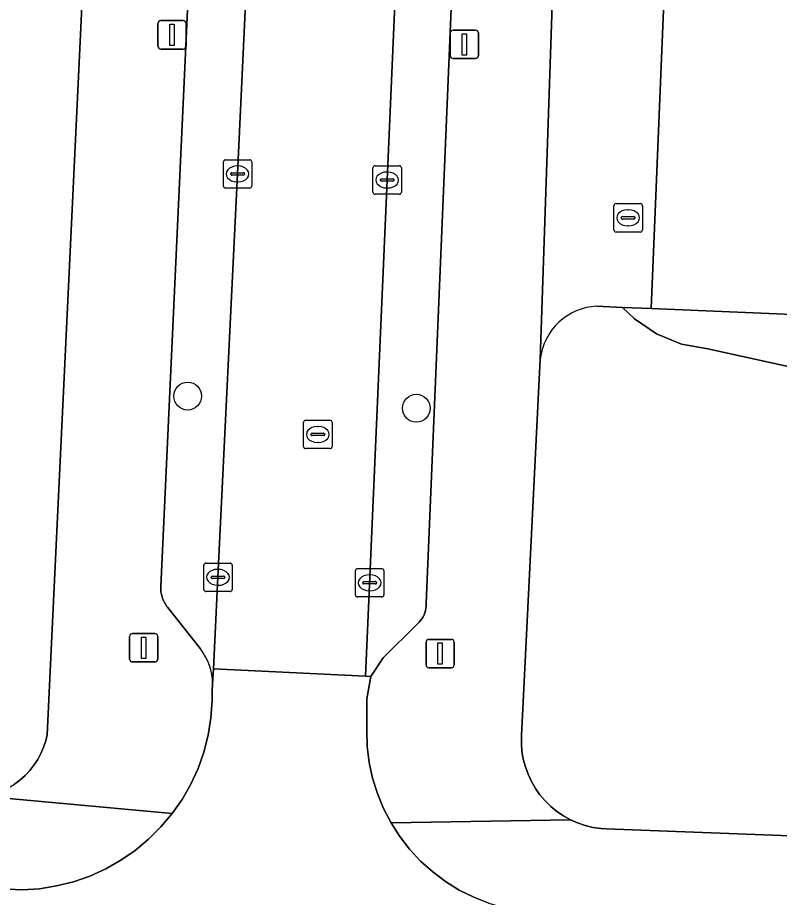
# Model space of a CAD drawing. Extents: x 161248 to 161848, y 384871 to 385383.
# Drawn here: x 161640.06 to 161666.87, y 384888.69 to 384919.64 of the extents above; entities that cross this region are included whole.
import ezdxf

# ---------------------------------------------------------------- set-up
doc = ezdxf.new("R2010")
doc.units = 0
for name, color, linetype in [('IMGEO_Boom', 7, 'Continuous'), ('IMGEO_Groenvoorziening', 7, 'Continuous'), ('IMGEO_Kolk', 7, 'Continuous'), ('IMGEO_Lichtmast', 7, 'Continuous'), ('IMGEO_Pand', 7, 'Continuous'), ('IMGEO_Parkeervlak_open', 7, 'Continuous'), ('IMGEO_Rijbaan_lokaal_open', 7, 'Continuous'), ('IMGEO_Rioolput', 7, 'Continuous'), ('IMGEO_Voetpad_open', 7, 'Continuous')]:
    doc.layers.add(name, color=color, linetype=linetype)

msp = doc.modelspace()

# ---------------------------------------------------------------- linework, layer by layer
at = {"layer": 'IMGEO_Boom'}
for centre in [(161646.046, 384906.324), (161654.095, 384905.899)]:
    msp.add_circle(centre, 0.489, dxfattribs=at)
at = {"layer": 'IMGEO_Groenvoorziening'}
for points in [[(161715.871, 384905.05), (161685.799, 384905.981), (161683.659, 384903.741), (161664.352, 384907.987), (161663.422, 384908.155), (161662.548, 384908.512), (161661.767, 384909.044), (161661.352, 384909.443), (161660.45, 384909.489)], [(161658.454, 384907.625), (161657.793, 384894.386), (161657.79, 384894.107), (161657.812, 384893.829), (161657.859, 384893.554), (161657.931, 384893.284), (161658.026, 384893.022), (161658.144, 384892.769), (161658.284, 384892.528), (161658.445, 384892.301), (161658.626, 384892.088), (161658.825, 384891.893), (161659.041, 384891.716), (161659.272, 384891.56), (161659.515, 384891.424), (161659.77, 384891.311), (161660.034, 384891.221), (161660.305, 384891.155), (161660.581, 384891.113), (161660.772, 384891.099), (161695.922, 384889.765), (161698.423, 384889.831), (161715.097, 384891.825)]]:
    msp.add_lwpolyline(points, dxfattribs=at)
msp.add_lwpolyline([(161685.799, 384905.981), (161685.762, 384908.424), (161681.694, 384908.588), (161662.355, 384909.411), (161661.352, 384909.443), (161661.767, 384909.044), (161662.548, 384908.512), (161663.422, 384908.155), (161664.352, 384907.987), (161683.659, 384903.741)], close=True, dxfattribs=at)
msp.add_arc((161660.555, 384907.375), 2.116, 92.8563, 173.2265, dxfattribs=at)
at = {"layer": 'IMGEO_Kolk'}
for p, q in [((161647.378, 384914.639), (161648.23, 384914.639)), ((161647.303, 384913.713), (161647.303, 384914.565)), ((161647.791, 384914.419), (161647.816, 384914.419)), ((161648.304, 384914.565), (161648.304, 384913.713)), ((161652.568, 384913.499), (161652.568, 384914.351)), ((161652.643, 384914.425), (161653.495, 384914.425)), ((161653.569, 384914.351), (161653.569, 384913.499)), ((161647.562, 384914.133), (161647.562, 384914.145)), ((161648, 384914.096), (161647.602, 384914.096)), ((161647.605, 384914.182), (161648.003, 384914.182)), ((161648.046, 384914.145), (161648.046, 384914.133)), ((161653.056, 384914.205), (161653.081, 384914.205)), ((161647.814, 384913.859), (161647.789, 384913.859)), ((161652.827, 384913.919), (161652.827, 384913.931)), ((161653.265, 384913.882), (161652.867, 384913.882)), ((161652.87, 384913.968), (161653.268, 384913.968)), ((161653.311, 384913.931), (161653.311, 384913.919)), ((161648.23, 384913.639), (161647.378, 384913.639)), ((161653.495, 384913.425), (161652.643, 384913.425)), ((161653.079, 384913.645), (161653.054, 384913.645)), ((161661.122, 384913.095), (161661.974, 384913.095)), ((161661.047, 384912.169), (161661.047, 384913.021)), ((161661.535, 384912.875), (161661.56, 384912.875)), ((161662.048, 384913.021), (161662.048, 384912.169)), ((161661.306, 384912.589), (161661.306, 384912.601)), ((161661.744, 384912.552), (161661.346, 384912.552)), ((161661.349, 384912.638), (161661.747, 384912.638)), ((161661.79, 384912.601), (161661.79, 384912.589)), ((161661.558, 384912.315), (161661.533, 384912.315)), ((161661.974, 384912.095), (161661.122, 384912.095)), ((161646.613, 384899.525), (161646.613, 384900.377)), ((161646.688, 384900.451), (161647.54, 384900.451)), ((161647.614, 384900.377), (161647.614, 384899.525)), ((161647.101, 384900.231), (161647.126, 384900.231)), ((161651.951, 384899.333), (161651.951, 384900.185)), ((161652.026, 384900.259), (161652.878, 384900.259)), ((161652.952, 384900.185), (161652.952, 384899.333)), ((161646.872, 384899.945), (161646.872, 384899.957)), ((161647.31, 384899.908), (161646.912, 384899.908)), ((161646.915, 384899.994), (161647.313, 384899.994)), ((161647.356, 384899.957), (161647.356, 384899.945)), ((161652.21, 384899.753), (161652.21, 384899.765)), ((161652.253, 384899.802), (161652.651, 384899.802)), ((161652.439, 384900.039), (161652.464, 384900.039)), ((161652.694, 384899.765), (161652.694, 384899.753)), ((161647.54, 384899.451), (161646.688, 384899.451)), ((161647.124, 384899.671), (161647.099, 384899.671)), ((161652.648, 384899.716), (161652.25, 384899.716)), ((161652.462, 384899.479), (161652.437, 384899.479)), ((161652.878, 384899.259), (161652.026, 384899.259))]:
    msp.add_line(p, q, dxfattribs=at)
for points in [[(161647.378, 384914.639), (161648.23, 384914.639)], [(161647.303, 384913.713), (161647.303, 384914.565)], [(161648.304, 384914.565), (161648.304, 384913.713)], [(161652.568, 384913.499), (161652.568, 384914.351)], [(161652.643, 384914.425), (161653.495, 384914.425)], [(161653.569, 384914.351), (161653.569, 384913.499)], [(161648.23, 384913.639), (161647.378, 384913.639)], [(161653.495, 384913.425), (161652.643, 384913.425)], [(161661.122, 384913.095), (161661.974, 384913.095)], [(161661.047, 384912.169), (161661.047, 384913.021)], [(161662.048, 384913.021), (161662.048, 384912.169)], [(161661.974, 384912.095), (161661.122, 384912.095)], [(161646.613, 384899.525), (161646.613, 384900.377)], [(161646.688, 384900.451), (161647.54, 384900.451)], [(161647.614, 384900.377), (161647.614, 384899.525)], [(161651.951, 384899.333), (161651.951, 384900.185)], [(161652.026, 384900.259), (161652.878, 384900.259)], [(161652.952, 384900.185), (161652.952, 384899.333)], [(161647.54, 384899.451), (161646.688, 384899.451)], [(161652.878, 384899.259), (161652.026, 384899.259)]]:
    msp.add_lwpolyline(points, dxfattribs=at)
for centre, radius, start, end in [((161647.38, 384914.563), 0.0765, 91.552, 178.448), ((161647.38, 384914.563), 0.0765, 91.552, 178.448), ((161648.228, 384914.563), 0.0765, 1.552, 88.448), ((161648.228, 384914.563), 0.0765, 1.552, 88.448), ((161652.645, 384914.349), 0.0765, 91.552, 178.448), ((161652.645, 384914.349), 0.0765, 91.552, 178.448), ((161653.493, 384914.349), 0.0765, 1.552, 88.448), ((161653.493, 384914.349), 0.0765, 1.552, 88.448), ((161647.602, 384914.142), 0.0403, 85.8775, 175.7526), ((161647.599, 384914.132), 0.0366, 178.938, 274.7102), ((161648.003, 384914.139), 0.043, 264.8664, 352.4533), ((161648.007, 384914.144), 0.0386, 1.7309, 96.639), ((161647.38, 384913.715), 0.0765, 181.552, 268.448), ((161647.38, 384913.715), 0.0765, 181.552, 268.448), ((161648.228, 384913.715), 0.0765, 271.552, 358.448), ((161648.228, 384913.715), 0.0765, 271.552, 358.448), ((161652.867, 384913.928), 0.0403, 85.8775, 175.7526), ((161652.864, 384913.918), 0.0366, 178.938, 274.7102), ((161653.268, 384913.925), 0.043, 264.8664, 352.4533), ((161653.272, 384913.93), 0.0386, 1.7309, 96.639), ((161652.645, 384913.501), 0.0765, 181.552, 268.448), ((161652.645, 384913.501), 0.0765, 181.552, 268.448), ((161653.493, 384913.501), 0.0765, 271.552, 358.448), ((161653.493, 384913.501), 0.0765, 271.552, 358.448), ((161661.124, 384913.019), 0.0765, 91.552, 178.448), ((161661.124, 384913.019), 0.0765, 91.552, 178.448), ((161661.972, 384913.019), 0.0765, 1.552, 88.448), ((161661.972, 384913.019), 0.0765, 1.552, 88.448), ((161661.346, 384912.598), 0.0403, 85.8775, 175.7526), ((161661.343, 384912.588), 0.0366, 178.938, 274.7102), ((161661.747, 384912.595), 0.043, 264.8664, 352.4533), ((161661.751, 384912.6), 0.0386, 1.7309, 96.639), ((161661.124, 384912.171), 0.0765, 181.552, 268.448), ((161661.124, 384912.171), 0.0765, 181.552, 268.448), ((161661.972, 384912.171), 0.0765, 271.552, 358.448), ((161661.972, 384912.171), 0.0765, 271.552, 358.448), ((161646.69, 384900.375), 0.0765, 91.552, 178.448), ((161646.69, 384900.375), 0.0765, 91.552, 178.448), ((161647.538, 384900.375), 0.0765, 1.552, 88.448), ((161647.538, 384900.375), 0.0765, 1.552, 88.448), ((161652.028, 384900.183), 0.0765, 91.552, 178.448), ((161652.028, 384900.183), 0.0765, 91.552, 178.448), ((161652.876, 384900.183), 0.0765, 1.552, 88.448), ((161652.876, 384900.183), 0.0765, 1.552, 88.448), ((161646.912, 384899.954), 0.0403, 85.8775, 175.7526), ((161646.909, 384899.944), 0.0366, 178.938, 274.7102), ((161647.313, 384899.951), 0.043, 264.8664, 352.4533), ((161647.317, 384899.956), 0.0386, 1.7309, 96.639), ((161652.25, 384899.762), 0.0403, 85.8775, 175.7526), ((161652.247, 384899.752), 0.0366, 178.938, 274.7102), ((161652.651, 384899.759), 0.043, 264.8664, 352.4533), ((161652.655, 384899.764), 0.0386, 1.7309, 96.639), ((161646.69, 384899.527), 0.0765, 181.552, 268.448), ((161646.69, 384899.527), 0.0765, 181.552, 268.448), ((161647.538, 384899.527), 0.0765, 271.552, 358.448), ((161647.538, 384899.527), 0.0765, 271.552, 358.448), ((161652.028, 384899.335), 0.0765, 181.552, 268.448), ((161652.028, 384899.335), 0.0765, 181.552, 268.448), ((161652.876, 384899.335), 0.0765, 271.552, 358.448), ((161652.876, 384899.335), 0.0765, 271.552, 358.448)]:
    msp.add_arc(centre, radius, start, end, dxfattribs=at)
for centre, major_axis, ratio, start_param, end_param in [((161647.79, 384914.139), (-0.387, 0.002), 0.722429, 4.712389, 7.853982), ((161647.815, 384914.139), (-0.39, 0.002), 0.717154, 1.570796, 4.712389), ((161653.055, 384913.925), (-0.387, 0.002), 0.722429, 4.712389, 7.853982), ((161653.08, 384913.925), (-0.39, 0.002), 0.717154, 1.570796, 4.712389), ((161661.534, 384912.595), (-0.387, 0.002), 0.722429, 4.712389, 7.853982), ((161661.559, 384912.595), (-0.39, 0.002), 0.717154, 1.570796, 4.712389), ((161647.1, 384899.951), (-0.387, 0.002), 0.722429, 4.712389, 7.853982), ((161647.125, 384899.951), (-0.39, 0.002), 0.717154, 1.570796, 4.712389), ((161652.438, 384899.759), (-0.387, 0.002), 0.722429, 4.712389, 7.853982), ((161652.463, 384899.759), (-0.39, 0.002), 0.717154, 1.570796, 4.712389)]:
    msp.add_ellipse(centre, major_axis=major_axis, ratio=ratio, start_param=start_param, end_param=end_param, dxfattribs=at)
at = {"layer": 'IMGEO_Lichtmast'}
for p, q in [((161645.001, 384918.631), (161645.001, 384919.431)), ((161645.001, 384919.431), (161645.001, 384918.631)), ((161645.101, 384919.531), (161645.891, 384919.531)), ((161645.891, 384919.531), (161645.101, 384919.531)), ((161645.991, 384919.431), (161645.991, 384918.631)), ((161645.991, 384918.631), (161645.991, 384919.431)), ((161655.286, 384918.297), (161655.286, 384919.097)), ((161655.286, 384919.097), (161655.286, 384918.297)), ((161655.386, 384919.197), (161656.176, 384919.197)), ((161656.176, 384919.197), (161655.386, 384919.197)), ((161656.276, 384919.097), (161656.276, 384918.297)), ((161656.276, 384918.297), (161656.276, 384919.097)), ((161645.891, 384918.531), (161645.101, 384918.531)), ((161645.101, 384918.531), (161645.891, 384918.531)), ((161656.176, 384918.197), (161655.386, 384918.197)), ((161655.386, 384918.197), (161656.176, 384918.197)), ((161644.104, 384897.975), (161644.894, 384897.975)), ((161644.894, 384897.975), (161644.104, 384897.975)), ((161644.004, 384897.075), (161644.004, 384897.875)), ((161644.004, 384897.875), (161644.004, 384897.075)), ((161644.994, 384897.875), (161644.994, 384897.075)), ((161644.994, 384897.075), (161644.994, 384897.875)), ((161654.436, 384896.869), (161654.436, 384897.669)), ((161654.436, 384897.669), (161654.436, 384896.869)), ((161654.536, 384897.769), (161655.326, 384897.769)), ((161655.326, 384897.769), (161654.536, 384897.769)), ((161655.426, 384897.669), (161655.426, 384896.869)), ((161655.426, 384896.869), (161655.426, 384897.669)), ((161644.894, 384896.975), (161644.104, 384896.975)), ((161644.104, 384896.975), (161644.894, 384896.975)), ((161655.326, 384896.769), (161654.536, 384896.769)), ((161654.536, 384896.769), (161655.326, 384896.769))]:
    msp.add_line(p, q, dxfattribs=at)
for points in [[(161645.421, 384919.406), (161645.571, 384919.406), (161645.571, 384918.656), (161645.421, 384918.656), (161645.421, 384919.406)], [(161655.706, 384919.072), (161655.856, 384919.072), (161655.856, 384918.322), (161655.706, 384918.322), (161655.706, 384919.072)], [(161644.424, 384897.85), (161644.574, 384897.85), (161644.574, 384897.1), (161644.424, 384897.1), (161644.424, 384897.85)], [(161654.856, 384897.644), (161655.006, 384897.644), (161655.006, 384896.894), (161654.856, 384896.894), (161654.856, 384897.644)]]:
    msp.add_lwpolyline(points, dxfattribs=at)
for centre, start, end in [((161645.101, 384919.431), 90, 180), ((161645.101, 384919.431), 90, 180), ((161645.891, 384919.431), 0, 90), ((161645.891, 384919.431), 360, 90), ((161655.386, 384919.097), 90, 180), ((161655.386, 384919.097), 90, 180), ((161656.176, 384919.097), 0, 90), ((161656.176, 384919.097), 360, 90), ((161645.101, 384918.631), 180, 270), ((161645.101, 384918.631), 180, 270), ((161645.891, 384918.631), 270, 0), ((161645.891, 384918.631), 270, 0), ((161655.386, 384918.297), 180, 270), ((161655.386, 384918.297), 180, 270), ((161656.176, 384918.297), 270, 0), ((161656.176, 384918.297), 270, 0), ((161644.104, 384897.875), 90, 180), ((161644.104, 384897.875), 90, 180), ((161644.894, 384897.875), 0, 90), ((161644.894, 384897.875), 360, 90), ((161654.536, 384897.669), 90, 180), ((161654.536, 384897.669), 90, 180), ((161655.326, 384897.669), 0, 90), ((161655.326, 384897.669), 360, 90), ((161644.104, 384897.075), 180, 270), ((161644.104, 384897.075), 180, 270), ((161644.894, 384897.075), 270, 0), ((161644.894, 384897.075), 270, 0), ((161654.536, 384896.869), 180, 270), ((161654.536, 384896.869), 180, 270), ((161655.326, 384896.869), 270, 0), ((161655.326, 384896.869), 270, 0)]:
    msp.add_arc(centre, 0.1, start, end, dxfattribs=at)
at = {"layer": 'IMGEO_Pand'}
msp.add_lwpolyline([(161689.171, 384908.286), (161689.697, 384920.806), (161673.334, 384921.466), (161670.436, 384921.583), (161662.879, 384921.9), (161662.355, 384909.411), (161681.694, 384908.588), (161685.762, 384908.424)], close=True, dxfattribs=at)
at = {"layer": 'IMGEO_Parkeervlak_open'}
for points in [[(161648.481, 384928.734), (161648.985, 384941.37), (161649.637, 384956.361), (161647.607, 384956.463), (161646.514, 384930.067), (161645.098, 384899.633), (161645.098, 384899.539), (161645.105, 384899.445), (161645.121, 384899.352), (161645.145, 384899.261), (161645.177, 384899.172), (161645.217, 384899.087), (161645.265, 384899.005), (161645.319, 384898.928), (161645.34, 384898.902), (161646.493, 384897.433)], [(161646.925, 384896.2), (161646.952, 384896.731), (161647.114, 384899.951), (161647.804, 384914.139), (161648.446, 384927.861), (161648.481, 384928.734)], [(161653.669, 384927.653), (161653.069, 384913.925), (161652.306, 384896.47), (161652.491, 384896.461), (161652.929, 384897.118), (161654.134, 384898.316), (161654.192, 384898.37), (161654.245, 384898.43), (161654.292, 384898.493), (161654.333, 384898.561), (161654.368, 384898.632), (161654.397, 384898.706), (161654.418, 384898.782), (161654.433, 384898.86), (161654.441, 384898.939), (161654.442, 384899.018), (161654.441, 384899.044), (161655.664, 384928.043)]]:
    msp.add_lwpolyline(points, dxfattribs=at)
msp.add_lwpolyline([(161642.834, 384930.859), (161637.178, 384931.075), (161635.564, 384892.394), (161638.835, 384892.252), (161639.071, 384892.296), (161639.303, 384892.361), (161639.528, 384892.447), (161639.744, 384892.552), (161639.95, 384892.677), (161640.144, 384892.819), (161640.324, 384892.978), (161640.49, 384893.152), (161640.639, 384893.341), (161640.771, 384893.542), (161640.885, 384893.754), (161640.979, 384893.975), (161641.053, 384894.204), (161641.1, 384894.408), (161641.274, 384898.125)], close=True, dxfattribs=at)
msp.add_arc((161644.896, 384896.181), 2.03, 0.5331, 38.0843, dxfattribs=at)
at = {"layer": 'IMGEO_Rijbaan_lokaal_open'}
msp.add_lwpolyline([(161653.71, 384928.556), (161648.481, 384928.734), (161648.446, 384927.861), (161647.804, 384914.139), (161647.114, 384899.951), (161646.952, 384896.731), (161652.306, 384896.47), (161653.069, 384913.925), (161653.669, 384927.653)], close=True, dxfattribs=at)
msp.add_lwpolyline([(161656.643, 384888.488), (161656.115, 384888.696), (161655.607, 384888.95), (161655.123, 384889.249), (161654.669, 384889.589), (161654.246, 384889.969), (161653.859, 384890.385), (161653.511, 384890.834), (161653.204, 384891.313), (161652.942, 384891.817), (161652.725, 384892.342), (161652.556, 384892.884), (161652.436, 384893.44), (161652.367, 384894.004), (161652.348, 384894.571), (161652.354, 384895.673), (161652.491, 384896.461), (161652.306, 384896.47), (161646.952, 384896.731), (161646.925, 384896.2), (161646.913, 384895.961), (161646.912, 384895.615), (161646.867, 384895.004), (161646.769, 384894.4), (161646.616, 384893.806), (161646.412, 384893.229), (161646.156, 384892.672), (161645.852, 384892.141), (161645.501, 384891.639), (161645.108, 384891.17), (161644.673, 384890.738), (161644.202, 384890.346), (161643.698, 384889.998), (161643.165, 384889.697), (161642.607, 384889.445), (161642.029, 384889.243), (161641.435, 384889.094), (161640.83, 384888.998), (161640.218, 384888.957), (161636.815, 384889.124)], dxfattribs=at)
at = {"layer": 'IMGEO_Rioolput'}
for p, q in [((161650.126, 384904.551), (161650.126, 384905.403)), ((161650.201, 384905.477), (161651.053, 384905.477)), ((161651.127, 384905.403), (161651.127, 384904.551)), ((161650.428, 384905.02), (161650.826, 384905.02)), ((161650.614, 384905.257), (161650.639, 384905.257)), ((161650.385, 384904.971), (161650.385, 384904.983)), ((161650.823, 384904.934), (161650.425, 384904.934)), ((161650.869, 384904.983), (161650.869, 384904.971)), ((161651.053, 384904.477), (161650.201, 384904.477)), ((161650.637, 384904.697), (161650.612, 384904.697))]:
    msp.add_line(p, q, dxfattribs=at)
for points in [[(161650.126, 384904.551), (161650.126, 384905.403)], [(161650.201, 384905.477), (161651.053, 384905.477)], [(161651.127, 384905.403), (161651.127, 384904.551)], [(161651.053, 384904.477), (161650.201, 384904.477)]]:
    msp.add_lwpolyline(points, dxfattribs=at)
for centre, radius, start, end in [((161650.203, 384905.401), 0.0765, 91.552, 178.448), ((161650.203, 384905.401), 0.0765, 91.552, 178.448), ((161651.051, 384905.401), 0.0765, 1.552, 88.448), ((161651.051, 384905.401), 0.0765, 1.552, 88.448), ((161650.425, 384904.98), 0.0403, 85.8775, 175.7526), ((161650.83, 384904.982), 0.0386, 1.7309, 96.639), ((161650.422, 384904.97), 0.0366, 178.938, 274.7102), ((161650.826, 384904.977), 0.043, 264.8664, 352.4533), ((161650.203, 384904.553), 0.0765, 181.552, 268.448), ((161650.203, 384904.553), 0.0765, 181.552, 268.448), ((161651.051, 384904.553), 0.0765, 271.552, 358.448), ((161651.051, 384904.553), 0.0765, 271.552, 358.448)]:
    msp.add_arc(centre, radius, start, end, dxfattribs=at)
for centre, major_axis, ratio, start_param, end_param in [((161650.613, 384904.977), (-0.387, 0.002), 0.722429, 4.712389, 7.853982), ((161650.638, 384904.977), (-0.39, 0.002), 0.717154, 1.570796, 4.712389)]:
    msp.add_ellipse(centre, major_axis=major_axis, ratio=ratio, start_param=start_param, end_param=end_param, dxfattribs=at)
at = {"layer": 'IMGEO_Voetpad_open'}
for points in [[(161642.834, 384930.859), (161641.274, 384898.125), (161641.1, 384894.408), (161641.053, 384894.204), (161640.979, 384893.975), (161640.885, 384893.754), (161640.771, 384893.542), (161640.639, 384893.341), (161640.49, 384893.152), (161640.324, 384892.978), (161640.144, 384892.819), (161639.95, 384892.677)], [(161646.493, 384897.433), (161645.34, 384898.902), (161645.319, 384898.928), (161645.265, 384899.005), (161645.217, 384899.087), (161645.177, 384899.172), (161645.145, 384899.261), (161645.121, 384899.352), (161645.105, 384899.445), (161645.098, 384899.539), (161645.098, 384899.633), (161646.514, 384930.067)], [(161655.664, 384928.043), (161654.441, 384899.044), (161654.442, 384899.018), (161654.441, 384898.939), (161654.433, 384898.86), (161654.418, 384898.782), (161654.397, 384898.706), (161654.368, 384898.632), (161654.333, 384898.561), (161654.292, 384898.493), (161654.245, 384898.43), (161654.192, 384898.37), (161654.134, 384898.316), (161652.929, 384897.118), (161652.491, 384896.461), (161652.354, 384895.673), (161652.348, 384894.571), (161652.367, 384894.004), (161652.436, 384893.44), (161652.556, 384892.884), (161652.725, 384892.342), (161652.942, 384891.817), (161653.204, 384891.313), (161659.515, 384891.424), (161659.272, 384891.56), (161659.041, 384891.716), (161658.825, 384891.893), (161658.626, 384892.088), (161658.445, 384892.301), (161658.284, 384892.528), (161658.144, 384892.769), (161658.026, 384893.022), (161657.931, 384893.284), (161657.859, 384893.554), (161657.812, 384893.829), (161657.79, 384894.107), (161657.793, 384894.386), (161658.454, 384907.625), (161659.115, 384927.361)], [(161704.973, 384925.573), (161667.878, 384926.869), (161663.663, 384927.082), (161659.115, 384927.361), (161658.454, 384907.625)], [(161660.45, 384909.489), (161661.352, 384909.443), (161662.355, 384909.411), (161662.879, 384921.9), (161670.436, 384921.583), (161670.648, 384924.438), (161673.762, 384924.309), (161674.809, 384924.28), (161674.849, 384924.798), (161676.981, 384924.675), (161676.993, 384923.97), (161681.075, 384923.795), (161681.032, 384922.425), (161682.773, 384922.346), (161682.887, 384923.723), (161698.624, 384923.102), (161698.672, 384923.788), (161701.038, 384923.711), (161701.031, 384923.156), (161701.15, 384923.151), (161701.058, 384920.348), (161704.739, 384920.199), (161704.814, 384921.352), (161704.973, 384925.573)], [(161638.835, 384892.252), (161645.501, 384891.639), (161645.852, 384892.141), (161646.156, 384892.672), (161646.412, 384893.229), (161646.616, 384893.806), (161646.769, 384894.4), (161646.867, 384895.004), (161646.912, 384895.615), (161646.913, 384895.961), (161646.925, 384896.2)], [(161636.815, 384889.124), (161640.218, 384888.957), (161640.83, 384888.998), (161641.435, 384889.094), (161642.029, 384889.243), (161642.607, 384889.445), (161643.165, 384889.697), (161643.698, 384889.998), (161644.202, 384890.346), (161644.673, 384890.738), (161645.108, 384891.17), (161645.501, 384891.639), (161638.835, 384892.252)], [(161695.922, 384889.765), (161660.772, 384891.099), (161660.581, 384891.113), (161660.305, 384891.155), (161660.034, 384891.221), (161659.77, 384891.311), (161659.515, 384891.424), (161653.204, 384891.313), (161653.511, 384890.834), (161653.859, 384890.385), (161654.246, 384889.969), (161654.669, 384889.589), (161655.123, 384889.249), (161655.607, 384888.95), (161656.115, 384888.696), (161656.643, 384888.488), (161657.189, 384888.328), (161657.746, 384888.218), (161658.105, 384888.173), (161662.403, 384887.976), (161663.754, 384887.928), (161666.228, 384887.818), (161692.66, 384886.829)]]:
    msp.add_lwpolyline(points, dxfattribs=at)
for centre, radius, start, end in [((161660.555, 384907.375), 2.116, 92.8563, 173.2265), ((161644.896, 384896.181), 2.03, 0.5331, 38.0843)]:
    msp.add_arc(centre, radius, start, end, dxfattribs=at)

doc.saveas('drawing.dxf')
